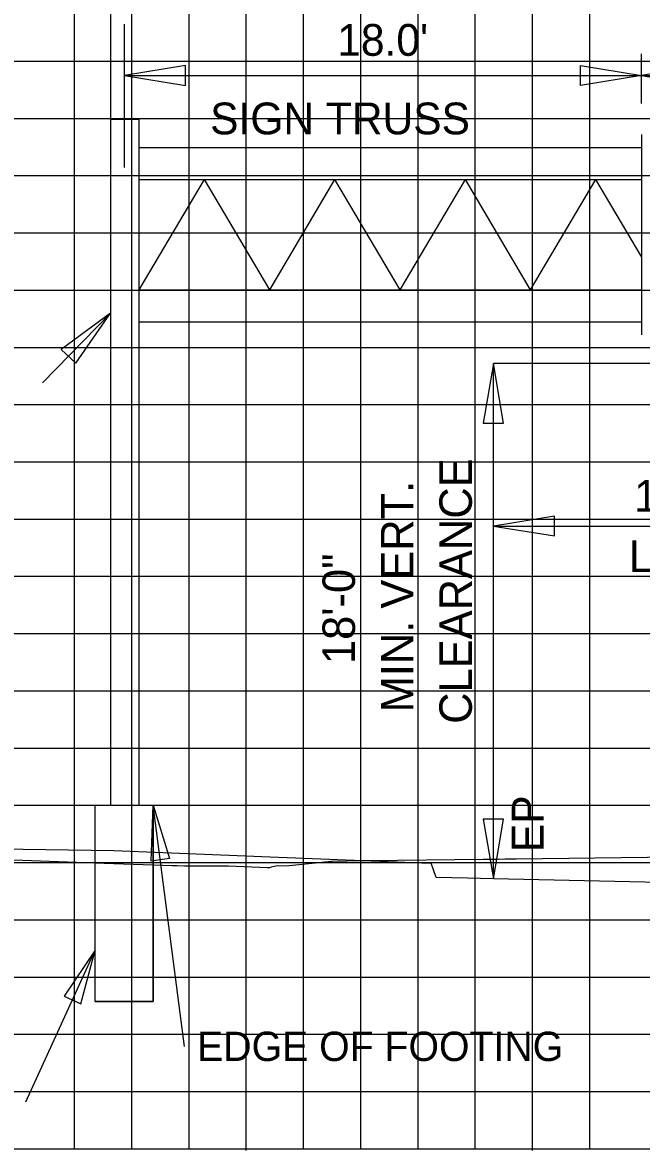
# Model space of a CAD drawing. Extents: x 1797809 to 2198143, y 249608 to 1237864.
# Drawn here: x 2196646.89 to 2196668.51, y 1237258.05 to 1237297.45 of the extents above; entities that cross this region are included whole.
import ezdxf

# ---------------------------------------------------------------- set-up
doc = ezdxf.new("R2010")
doc.units = 0
for name, color, linetype in [('3', 7, 'Continuous'), ('60', 7, 'Continuous'), ('Default', 7, 'Continuous'), ('DESIGN - SHEET - Light Grid', 7, 'Continuous'), ('DESIGN - TRAFFIC CONTROL PERMANENT - Signs', 7, 'Continuous'), ('GSCOLORFILL', 7, 'Continuous'), ('GSDIMS', 7, 'Continuous'), ('GSSHT', 7, 'Continuous'), ('Level 55', 7, 'Continuous'), ('V7Level1', 7, 'Continuous')]:
    doc.layers.add(name, color=color, linetype=linetype)

msp = doc.modelspace()

# ---------------------------------------------------------------- linework, layer by layer
at = {"layer": '3'}
for p, q in [((2196649.957, 1237306.728), (2196649.957, 1237294.084)), ((2196649.957, 1237294.084), (2196649.957, 1237270.106)), ((2196650.957, 1237294.084), (2196650.957, 1237270.106)), ((2196647.587, 1237284.863), (2196649.957, 1237287.306)), ((2196663.34, 1237267.538), (2196663.34, 1237285.538)), ((2196649.432, 1237270.106), (2196651.457, 1237270.106)), ((2196649.432, 1237263.254), (2196649.432, 1237270.106)), ((2196651.457, 1237263.254), (2196651.457, 1237270.106)), ((2196652.549, 1237261.681), (2196651.457, 1237270.106)), ((2196647.006, 1237259.743), (2196649.432, 1237265.045)), ((2196649.432, 1237263.254), (2196651.457, 1237263.254))]:
    msp.add_line(p, q, dxfattribs=at)
at = {"layer": '60'}
for p, q in [((2196604.707, 1237258.106), (2196734.707, 1237258.106)), ((2196654.707, 1237258.046), (2196654.707, 1237258.106)), ((2196664.707, 1237258.046), (2196664.707, 1237258.106))]:
    msp.add_line(p, q, dxfattribs=at)
at = {"layer": 'Default'}
msp.add_line((2196650.457, 1237292.389), (2196650.457, 1237297.403), dxfattribs=at)
at = {"layer": 'DESIGN - SHEET - Light Grid'}
msp.add_lwpolyline([(2196669.639, 1237268.294), (2196664.132, 1237268.226), (2196663.747, 1237268.224), (2196663.514, 1237268.217), (2196663.475, 1237268.215), (2196663.257, 1237268.211), (2196662.976, 1237268.206), (2196659.009, 1237268.167), (2196658.729, 1237268.165), (2196657.704, 1237268.143), (2196657.685, 1237268.142), (2196657.438, 1237268.124), (2196657.24, 1237268.101), (2196656.087, 1237267.983), (2196655.787, 1237267.986), (2196655.573, 1237267.945), (2196655.518, 1237267.918), (2196655.516, 1237267.917), (2196655.515, 1237267.916), (2196655.514, 1237267.916), (2196655.477, 1237267.917), (2196655.442, 1237267.919), (2196654.089, 1237267.977), (2196654.04, 1237267.976), (2196652.547, 1237267.984), (2196652.29, 1237267.986), (2196652.116, 1237267.987), (2196649.398, 1237268.087), (2196644.057, 1237268.281)], dxfattribs=at)
at = {"layer": 'DESIGN - TRAFFIC CONTROL PERMANENT - Signs'}
msp.add_lwpolyline([(2196734.707, 1237269.861), (2196726.26, 1237267.045), (2196721.959, 1237266.873), (2196718.26, 1237266.725), (2196717.934, 1237266.725), (2196717.931, 1237266.725), (2196717.764, 1237266.225), (2196716.651, 1237266.314), (2196715.764, 1237266.385), (2196663.34, 1237267.538), (2196662.436, 1237267.558), (2196661.339, 1237267.582), (2196661.169, 1237268.082), (2196660.839, 1237268.082), (2196655.538, 1237268.294), (2196650.082, 1237268.512), (2196646.908, 1237268.561), (2196639.42, 1237268.677)], dxfattribs=at)
at = {"layer": 'GSCOLORFILL'}
msp.add_line((2196668.51, 1237293.547), (2196668.51, 1237286.538), dxfattribs=at)
at = {"layer": 'GSDIMS'}
for p, q in [((2196668.51, 1237294.621), (2196668.51, 1237296.362)), ((2196650.457, 1237295.604), (2196668.51, 1237295.604)), ((2196668.51, 1237295.604), (2196698.518, 1237295.604)), ((2196649.957, 1237294.084), (2196650.957, 1237294.084)), ((2196650.957, 1237293.084), (2196668.51, 1237293.084)), ((2196653.235, 1237291.974), (2196650.957, 1237288.111)), ((2196650.957, 1237291.974), (2196668.51, 1237291.974)), ((2196653.235, 1237291.974), (2196655.514, 1237288.111)), ((2196657.792, 1237291.974), (2196655.514, 1237288.111)), ((2196657.792, 1237291.974), (2196660.071, 1237288.111)), ((2196662.349, 1237291.974), (2196660.071, 1237288.111)), ((2196662.349, 1237291.974), (2196664.628, 1237288.111)), ((2196666.906, 1237291.974), (2196664.628, 1237288.111)), ((2196666.906, 1237291.974), (2196668.51, 1237289.255)), ((2196650.957, 1237288.111), (2196668.51, 1237288.111)), ((2196650.957, 1237287.001), (2196668.51, 1237287.001)), ((2196669.512, 1237285.538), (2196663.34, 1237285.538)), ((2196663.34, 1237279.864), (2196676.764, 1237279.864))]:
    msp.add_line(p, q, dxfattribs=at)
for points in [[(2196650.457, 1237295.604), (2196652.585, 1237295.257), (2196652.585, 1237295.952)], [(2196668.51, 1237295.604), (2196666.382, 1237295.257), (2196666.382, 1237295.952)], [(2196668.51, 1237295.604), (2196670.638, 1237295.257), (2196670.638, 1237295.952)], [(2196649.957, 1237287.306), (2196648.234, 1237286.034), (2196648.748, 1237285.556)], [(2196663.34, 1237285.538), (2196662.985, 1237283.455), (2196663.694, 1237283.455)], [(2196663.34, 1237279.864), (2196665.468, 1237279.517), (2196665.468, 1237280.211)], [(2196651.457, 1237270.106), (2196652.021, 1237268.241), (2196651.386, 1237268.159)], [(2196663.34, 1237267.538), (2196663.694, 1237269.621), (2196662.985, 1237269.621)], [(2196649.432, 1237265.045), (2196648.341, 1237263.431), (2196648.923, 1237263.164)]]:
    msp.add_lwpolyline(points, close=True, dxfattribs=at)
at = {"layer": 'GSSHT'}
for p, q in [((2196648.707, 1237258.106), (2196648.707, 1237318.106)), ((2196650.707, 1237258.106), (2196650.707, 1237318.106)), ((2196652.707, 1237258.106), (2196652.707, 1237318.106)), ((2196654.707, 1237258.106), (2196654.707, 1237318.106)), ((2196656.707, 1237258.106), (2196656.707, 1237318.106)), ((2196658.707, 1237258.106), (2196658.707, 1237318.106)), ((2196660.707, 1237258.106), (2196660.707, 1237318.106)), ((2196662.707, 1237258.106), (2196662.707, 1237318.106)), ((2196664.707, 1237258.106), (2196664.707, 1237318.106)), ((2196666.707, 1237258.106), (2196666.707, 1237318.106)), ((2196604.707, 1237296.106), (2196734.707, 1237296.106)), ((2196604.707, 1237294.106), (2196734.707, 1237294.106)), ((2196604.707, 1237292.106), (2196734.707, 1237292.106)), ((2196604.707, 1237290.106), (2196734.707, 1237290.106)), ((2196604.707, 1237288.106), (2196734.707, 1237288.106)), ((2196604.707, 1237286.106), (2196734.707, 1237286.106)), ((2196604.707, 1237284.106), (2196734.707, 1237284.106)), ((2196604.707, 1237282.106), (2196734.707, 1237282.106)), ((2196604.707, 1237280.106), (2196734.707, 1237280.106)), ((2196604.707, 1237278.106), (2196734.707, 1237278.106)), ((2196604.707, 1237276.106), (2196734.707, 1237276.106)), ((2196604.707, 1237274.106), (2196734.707, 1237274.106)), ((2196604.707, 1237272.106), (2196734.707, 1237272.106)), ((2196604.707, 1237270.106), (2196734.707, 1237270.106)), ((2196604.707, 1237268.106), (2196734.707, 1237268.106)), ((2196604.707, 1237266.106), (2196734.707, 1237266.106)), ((2196604.707, 1237264.106), (2196734.707, 1237264.106)), ((2196604.707, 1237262.106), (2196734.707, 1237262.106)), ((2196604.707, 1237260.106), (2196734.707, 1237260.106)), ((2196604.707, 1237258.106), (2196734.707, 1237258.106))]:
    msp.add_line(p, q, dxfattribs=at)
at = {"layer": 'V7Level1'}
msp.add_lwpolyline([(2196651.457, 1237263.254), (2196649.432, 1237263.254), (2196649.432, 1237270.106), (2196651.457, 1237270.106)], close=True, dxfattribs=at)

# ---------------------------------------------------------------- texts
at = {"layer": 'Level 55'}
for s, height, p in [("18.0'", 1.1105, (2196657.884, 1237296.293)), ('SIGN TRUSS', 1.1105, (2196653.443, 1237293.548)), ("13.5'", 1.1105, (2196668.259, 1237280.364)), ('LANE', 1.1105, (2196668.066, 1237278.254)), ('EDGE OF FOOTING', 1.02464, (2196652.988, 1237261.171))]:
    msp.add_text(s, height=height, dxfattribs=at).set_placement(p)
for s, height, p in [('CLEARANCE', 1.1346, (2196662.586, 1237272.952)), ('MIN. VERT.', 1.1346, (2196660.544, 1237273.352)), ('18\'-0"', 1.1346, (2196658.502, 1237275.04)), ('EP', 1.1105, (2196665.09, 1237268.47))]:
    msp.add_text(s, height=height, rotation=90, dxfattribs=at).set_placement(p)

doc.saveas('drawing.dxf')
